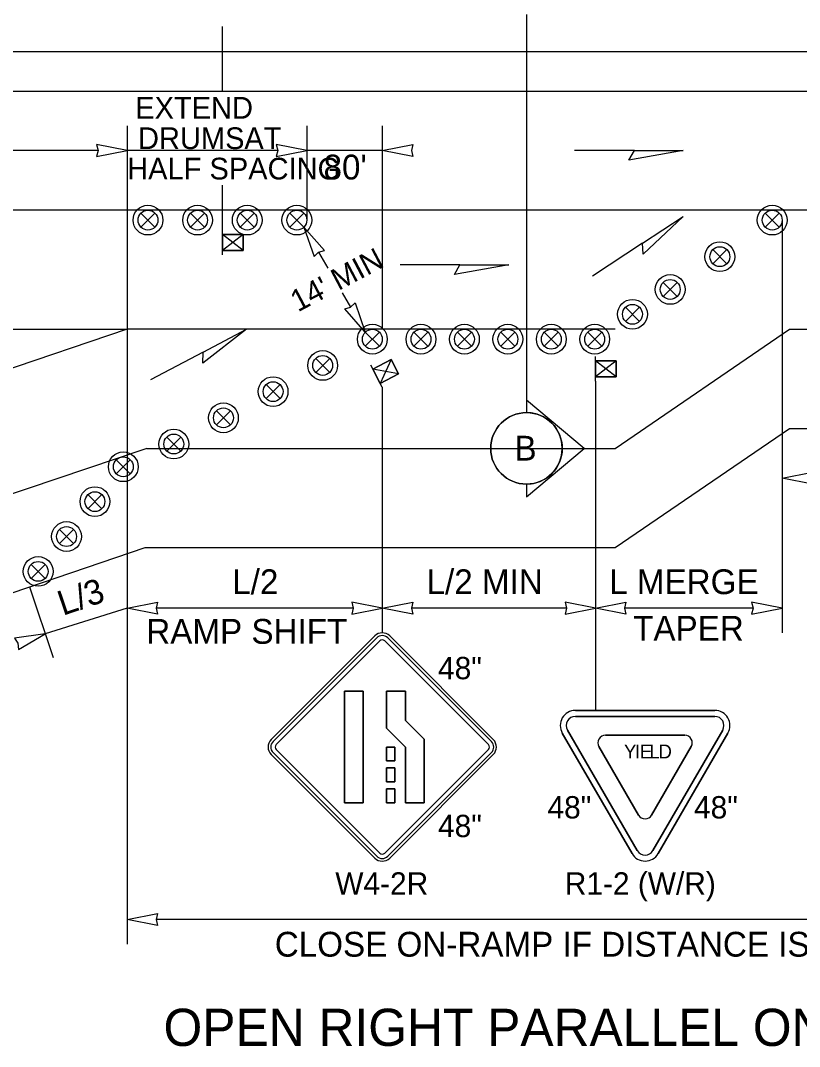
# Model space of a CAD drawing. Extents: x 99958 to 100136, y 99935 to 100013.
# Drawn here: x 100090.259 to 100092.769, y 100004.799 to 100008.106 of the extents above; entities that cross this region are included whole.
import ezdxf

# ---------------------------------------------------------------- set-up
doc = ezdxf.new("R2010")
doc.units = 0
for name, color, linetype in [('RD_MK_LineEdgeYellow', 7, 'Continuous'), ('RD_MK_LineLane', 7, 'Continuous'), ('SH_DE_DetailHeading2Text', 7, 'Continuous'), ('SH_GI_SectionCut', 7, 'Continuous'), ('TR_SN_ConstructionSigns', 7, 'Continuous'), ('TR_WZ_PortableSignMount5ftMinBlk-Org', 7, 'Continuous'), ('TR_WZ_PortableSignMount5ftMinRed-Wht', 7, 'Continuous'), ('TR_WZ_TrafficSafetyDrum', 7, 'Continuous'), ('TR_WZ_WorkZoneDetails', 7, 'Continuous'), ('TR_WZ_WorkZoneTextCurrent', 7, 'Continuous')]:
    doc.layers.add(name, color=color, linetype=linetype)

msp = doc.modelspace()

# ---------------------------------------------------------------- linework, layer by layer
at = {"layer": 'RD_MK_LineEdgeYellow'}
for p, q in [((100088.195, 100007.8789), (100095.43, 100007.8789)), ((100092.1758, 100006.7269), (100092.7368, 100007.1109)), ((100092.7368, 100007.1109), (100095.43, 100007.1109)), ((100090.6655, 100006.7269), (100088.195, 100005.8927)), ((100090.6655, 100006.7269), (100092.1758, 100006.7269))]:
    msp.add_line(p, q, dxfattribs=at)
at = {"layer": 'RD_MK_LineLane'}
for points in [[(100095.43, 100007.4949), (100088.195, 100007.4949)], [(100092.1758, 100007.1109), (100090.6024, 100007.1109)]]:
    msp.add_lwpolyline(points, dxfattribs=at)
at = {"layer": 'SH_GI_SectionCut'}
for p, q in [((100091.8894, 100008.1259), (100091.8894, 100006.8828)), ((100091.8894, 100006.8828), (100091.8894, 100006.8421)), ((100092.0755, 100006.7269), (100091.8894, 100006.8828)), ((100091.8894, 100006.571), (100092.0755, 100006.7269)), ((100091.8894, 100006.6117), (100091.8894, 100006.571))]:
    msp.add_line(p, q, dxfattribs=at)
msp.add_circle((100091.8894, 100006.7269), 0.1152, dxfattribs=at)
for start, end in [(0, 269.9978), (269.9978, 90.0022), (269.9978, 0)]:
    msp.add_arc((100091.8894, 100006.7269), 0.1152, start, end, dxfattribs=at)
at = {"layer": 'TR_SN_ConstructionSigns'}
for p, q in [((100091.4008, 100006.122), (100091.0667, 100005.7879)), ((100091.7826, 100005.7879), (100091.4485, 100006.122)), ((100091.4067, 100006.1161), (100091.0726, 100005.7819)), ((100091.0826, 100005.772), (100091.4167, 100006.1061)), ((100091.4326, 100006.1061), (100091.7667, 100005.772)), ((100091.7766, 100005.7819), (100091.4425, 100006.1161)), ((100091.303, 100005.944), (100091.3634, 100005.944)), ((100091.303, 100005.584), (100091.303, 100005.944)), ((100091.3634, 100005.944), (100091.303, 100005.944)), ((100091.303, 100005.944), (100091.303, 100005.584)), ((100091.3634, 100005.944), (100091.3634, 100005.584)), ((100091.3634, 100005.584), (100091.3634, 100005.944)), ((100091.4387, 100005.944), (100091.4992, 100005.944)), ((100091.4387, 100005.8245), (100091.4387, 100005.944)), ((100091.4992, 100005.944), (100091.4387, 100005.944)), ((100091.4387, 100005.944), (100091.4387, 100005.8245)), ((100091.4992, 100005.944), (100091.4992, 100005.8496)), ((100091.4992, 100005.8496), (100091.4992, 100005.944)), ((100092.4966, 100005.8822), (100092.0469, 100005.8822)), ((100092.0469, 100005.8627), (100092.0469, 100005.8629)), ((100092.0469, 100005.8629), (100092.2718, 100005.8629)), ((100092.2718, 100005.8629), (100092.0469, 100005.8629)), ((100092.0469, 100005.8629), (100092.0469, 100005.8627)), ((100091.4992, 100005.764), (100091.4387, 100005.8245)), ((100091.4387, 100005.8245), (100091.4992, 100005.764)), ((100091.4992, 100005.8496), (100091.5596, 100005.7891)), ((100091.5596, 100005.7891), (100091.4992, 100005.8496)), ((100091.5596, 100005.7891), (100091.5596, 100005.584)), ((100091.5596, 100005.584), (100091.5596, 100005.7891)), ((100092.2296, 100005.4205), (100092.0048, 100005.8091)), ((100092.0048, 100005.8091), (100092.2296, 100005.4205)), ((100092.2465, 100005.4302), (100092.0216, 100005.8189)), ((100092.0216, 100005.8189), (100092.2465, 100005.4302)), ((100092.2718, 100005.802), (100092.144, 100005.802)), ((100092.144, 100005.802), (100092.2718, 100005.802)), ((100092.3995, 100005.802), (100092.2718, 100005.802)), ((100092.2718, 100005.802), (100092.3995, 100005.802)), ((100092.5219, 100005.8189), (100092.2971, 100005.4303)), ((100092.2971, 100005.4303), (100092.5219, 100005.8189)), ((100092.5387, 100005.8091), (100092.3139, 100005.4205)), ((100092.3139, 100005.4205), (100092.5387, 100005.8091)), ((100091.4167, 100005.422), (100091.0826, 100005.7561)), ((100091.7667, 100005.7561), (100091.4326, 100005.422)), ((100091.4387, 100005.764), (100091.4654, 100005.764)), ((100091.4387, 100005.719), (100091.4387, 100005.764)), ((100091.4654, 100005.764), (100091.4387, 100005.764)), ((100091.4387, 100005.764), (100091.4387, 100005.719)), ((100091.4654, 100005.764), (100091.4654, 100005.719)), ((100091.4654, 100005.719), (100091.4654, 100005.764)), ((100091.4992, 100005.584), (100091.4992, 100005.764)), ((100091.4992, 100005.764), (100091.4992, 100005.584)), ((100092.1229, 100005.7654), (100092.2507, 100005.5445)), ((100092.2507, 100005.5445), (100092.1229, 100005.7654)), ((100092.2928, 100005.5445), (100092.4206, 100005.7654)), ((100092.4206, 100005.7654), (100092.2928, 100005.5445)), ((100091.0667, 100005.7402), (100091.4008, 100005.4061)), ((100091.0726, 100005.7462), (100091.4067, 100005.412)), ((100091.4425, 100005.412), (100091.7766, 100005.7462)), ((100091.4485, 100005.4061), (100091.7826, 100005.7402)), ((100091.4654, 100005.719), (100091.4387, 100005.719)), ((100091.4387, 100005.719), (100091.4654, 100005.719)), ((100091.4387, 100005.6965), (100091.4654, 100005.6965)), ((100091.4387, 100005.6515), (100091.4387, 100005.6965)), ((100091.4654, 100005.6965), (100091.4387, 100005.6965)), ((100091.4387, 100005.6965), (100091.4387, 100005.6515)), ((100091.4654, 100005.6965), (100091.4654, 100005.6515)), ((100091.4654, 100005.6515), (100091.4654, 100005.6965)), ((100091.4654, 100005.6515), (100091.4387, 100005.6515)), ((100091.4387, 100005.6515), (100091.4654, 100005.6515)), ((100091.4387, 100005.629), (100091.4654, 100005.629)), ((100091.4387, 100005.584), (100091.4387, 100005.629)), ((100091.4654, 100005.629), (100091.4387, 100005.629)), ((100091.4387, 100005.629), (100091.4387, 100005.584)), ((100091.4654, 100005.629), (100091.4654, 100005.584)), ((100091.4654, 100005.584), (100091.4654, 100005.629)), ((100091.3634, 100005.584), (100091.303, 100005.584)), ((100091.303, 100005.584), (100091.3634, 100005.584)), ((100091.4654, 100005.584), (100091.4387, 100005.584)), ((100091.4387, 100005.584), (100091.4654, 100005.584)), ((100091.5596, 100005.584), (100091.4992, 100005.584)), ((100091.4992, 100005.584), (100091.5596, 100005.584))]:
    msp.add_line(p, q, dxfattribs=at)
for points in [[(100092.0469, 100005.8822), (100092.4966, 100005.8822)], [(100092.2718, 100005.8629), (100092.4966, 100005.8629), (100092.4966, 100005.8627)], [(100092.4966, 100005.8627), (100092.4966, 100005.8629), (100092.2718, 100005.8629)]]:
    msp.add_lwpolyline(points, dxfattribs=at)
for centre, radius, start, end in [((100091.4246, 100006.0982), 0.0338, 45, 135), ((100091.4246, 100006.0982), 0.0253, 45, 135), ((100091.4246, 100006.0982), 0.0113, 45, 135), ((100092.0469, 100005.8335), 0.0487, 90, 210.0517), ((100092.0469, 100005.8335), 0.0487, 90, 210.0517), ((100092.0469, 100005.8335), 0.0292, 90, 210.0517), ((100092.0469, 100005.8335), 0.0292, 90, 210.0517), ((100092.4966, 100005.8335), 0.0487, 329.9522, 90), ((100092.4966, 100005.8335), 0.0487, 329.9522, 90), ((100092.4966, 100005.8335), 0.0292, 329.9522, 90), ((100092.4966, 100005.8335), 0.0292, 329.9522, 90), ((100092.144, 100005.7776), 0.0244, 90, 210.0513), ((100092.144, 100005.7776), 0.0244, 90, 210.0513), ((100092.3995, 100005.7776), 0.0244, 329.9514, 90), ((100092.3995, 100005.7776), 0.0244, 329.9514, 90), ((100091.0905, 100005.764), 0.0338, 135, 225), ((100091.0905, 100005.764), 0.0253, 135, 225), ((100091.0905, 100005.764), 0.0113, 135, 225), ((100091.7587, 100005.764), 0.0113, 315, 45), ((100091.7587, 100005.764), 0.0253, 315, 45), ((100091.7587, 100005.764), 0.0338, 315, 45), ((100092.2718, 100005.5567), 0.0244, 210.0519, 329.9525), ((100092.2718, 100005.5567), 0.0244, 210.0519, 329.9525), ((100092.2718, 100005.4449), 0.0292, 210.0518, 329.9516), ((100092.2718, 100005.4449), 0.0292, 210.0518, 329.9516), ((100091.4246, 100005.4299), 0.0338, 225, 315), ((100091.4246, 100005.4299), 0.0253, 225, 315), ((100091.4246, 100005.4299), 0.0113, 225, 315), ((100092.2718, 100005.4449), 0.0487, 210.0518, 329.9516), ((100092.2718, 100005.4449), 0.0487, 210.0518, 329.9516)]:
    msp.add_arc(centre, radius, start, end, dxfattribs=at)
at = {"layer": 'TR_WZ_PortableSignMount5ftMinBlk-Org'}
for p, q in [((100090.9094, 100007.3509), (100090.9094, 100007.4309)), ((100090.9761, 100007.4169), (100090.9094, 100007.3649)), ((100090.9761, 100007.3649), (100090.9094, 100007.4169)), ((100090.9427, 100007.3909), (100090.9427, 100007.3909)), ((100090.9428, 100007.391), (100090.9428, 100007.391)), ((100091.4528, 100007.0137), (100091.4181, 100006.9365)), ((100091.4246, 100006.9242), (100091.3873, 100006.9949)), ((100091.4771, 100006.9677), (100091.3938, 100006.9825)), ((100091.4354, 100006.9751), (100091.4354, 100006.9751)), ((100091.4355, 100006.9752), (100091.4355, 100006.9752))]:
    msp.add_line(p, q, dxfattribs=at)
for points in [[(100090.9761, 100007.4169), (100090.9761, 100007.3649), (100090.9094, 100007.3649), (100090.9094, 100007.4169)], [(100090.9094, 100007.3649), (100090.9761, 100007.3649), (100090.9761, 100007.4169), (100090.9094, 100007.4169)], [(100091.4528, 100007.0137), (100091.4771, 100006.9677), (100091.4181, 100006.9365), (100091.3938, 100006.9825)], [(100091.4181, 100006.9365), (100091.4771, 100006.9677), (100091.4528, 100007.0137), (100091.3938, 100006.9825)]]:
    msp.add_lwpolyline(points, close=True, dxfattribs=at)
at = {"layer": 'TR_WZ_PortableSignMount5ftMinRed-Wht'}
for p, q in [((100092.1119, 100006.9432), (100092.1119, 100007.0232)), ((100092.1786, 100007.0092), (100092.1119, 100006.9572)), ((100092.1786, 100006.9572), (100092.1119, 100007.0092)), ((100092.1452, 100006.9832), (100092.1452, 100006.9832)), ((100092.1453, 100006.9832), (100092.1453, 100006.9832))]:
    msp.add_line(p, q, dxfattribs=at)
for points in [[(100092.1786, 100007.0092), (100092.1786, 100006.9572), (100092.1119, 100006.9572), (100092.1119, 100007.0092)], [(100092.1119, 100006.9572), (100092.1786, 100006.9572), (100092.1786, 100007.0092), (100092.1119, 100007.0092)]]:
    msp.add_lwpolyline(points, close=True, dxfattribs=at)
at = {"layer": 'TR_WZ_TrafficSafetyDrum'}
for p, q in [((100090.6468, 100007.4855), (100090.692, 100007.4403)), ((100090.692, 100007.4855), (100090.6468, 100007.4403)), ((100090.8068, 100007.4855), (100090.852, 100007.4403)), ((100090.852, 100007.4855), (100090.8068, 100007.4403)), ((100090.9668, 100007.4855), (100091.012, 100007.4403)), ((100091.012, 100007.4855), (100090.9668, 100007.4403)), ((100091.1268, 100007.4855), (100091.172, 100007.4403)), ((100091.172, 100007.4855), (100091.1268, 100007.4403)), ((100092.6589, 100007.4855), (100092.7042, 100007.4403)), ((100092.7042, 100007.4855), (100092.6589, 100007.4403)), ((100092.49, 100007.3676), (100092.5353, 100007.3223)), ((100092.5353, 100007.3676), (100092.49, 100007.3223)), ((100092.33, 100007.262), (100092.3753, 100007.2168)), ((100092.3753, 100007.262), (100092.33, 100007.2168)), ((100092.2084, 100007.1818), (100092.2537, 100007.1365)), ((100092.2537, 100007.1818), (100092.2084, 100007.1365)), ((100091.37, 100007.1015), (100091.4153, 100007.0563)), ((100091.4153, 100007.1015), (100091.37, 100007.0563)), ((100091.5268, 100007.0563), (100091.572, 100007.1015)), ((100091.572, 100007.0563), (100091.5268, 100007.1015)), ((100091.6668, 100007.0563), (100091.712, 100007.1015)), ((100091.712, 100007.0563), (100091.6668, 100007.1015)), ((100091.8068, 100007.0563), (100091.852, 100007.1015)), ((100091.852, 100007.0563), (100091.8068, 100007.1015)), ((100091.9468, 100007.0563), (100091.992, 100007.1015)), ((100091.992, 100007.0563), (100091.9468, 100007.1015)), ((100092.0868, 100007.1015), (100092.132, 100007.0563)), ((100092.132, 100007.1015), (100092.0868, 100007.0563)), ((100091.21, 100007.017), (100091.2553, 100006.9718)), ((100091.2553, 100007.017), (100091.21, 100006.9718)), ((100091.05, 100006.9325), (100091.0953, 100006.8873)), ((100091.0953, 100006.9325), (100091.05, 100006.8873)), ((100090.89, 100006.848), (100090.9353, 100006.8028)), ((100090.9353, 100006.848), (100090.89, 100006.8028)), ((100090.73, 100006.7635), (100090.7753, 100006.7183)), ((100090.7753, 100006.7635), (100090.73, 100006.7183)), ((100090.5673, 100006.6902), (100090.6125, 100006.645)), ((100090.6125, 100006.6902), (100090.5673, 100006.645)), ((100090.4758, 100006.5778), (100090.5211, 100006.5325)), ((100090.5211, 100006.5778), (100090.4758, 100006.5325)), ((100090.3844, 100006.4653), (100090.4296, 100006.4201)), ((100090.4296, 100006.4653), (100090.3844, 100006.4201)), ((100090.2929, 100006.3529), (100090.3382, 100006.3076)), ((100090.3382, 100006.3529), (100090.2929, 100006.3076))]:
    msp.add_line(p, q, dxfattribs=at)
for centre, radius in [((100090.6694, 100007.4629), 0.048), ((100090.6694, 100007.4629), 0.048), ((100090.8294, 100007.4629), 0.048), ((100090.8294, 100007.4629), 0.048), ((100090.9894, 100007.4629), 0.048), ((100090.9894, 100007.4629), 0.048), ((100091.1494, 100007.4629), 0.048), ((100091.1494, 100007.4629), 0.048), ((100092.6815, 100007.4629), 0.048), ((100092.6815, 100007.4629), 0.048), ((100090.6694, 100007.4629), 0.032), ((100090.8294, 100007.4629), 0.032), ((100090.9894, 100007.4629), 0.032), ((100091.1494, 100007.4629), 0.032), ((100092.6815, 100007.4629), 0.032), ((100092.5127, 100007.345), 0.048), ((100092.5127, 100007.345), 0.048), ((100092.5127, 100007.345), 0.032), ((100092.3527, 100007.2394), 0.048), ((100092.3527, 100007.2394), 0.048), ((100092.3527, 100007.2394), 0.032), ((100092.231, 100007.1592), 0.048), ((100092.231, 100007.1592), 0.048), ((100092.231, 100007.1592), 0.032), ((100091.3927, 100007.0789), 0.048), ((100091.3927, 100007.0789), 0.048), ((100091.5494, 100007.0789), 0.048), ((100091.5494, 100007.0789), 0.048), ((100091.6894, 100007.0789), 0.048), ((100091.6894, 100007.0789), 0.048), ((100091.8294, 100007.0789), 0.048), ((100091.8294, 100007.0789), 0.048), ((100091.9694, 100007.0789), 0.048), ((100091.9694, 100007.0789), 0.048), ((100092.1094, 100007.0789), 0.048), ((100092.1094, 100007.0789), 0.048), ((100091.3927, 100007.0789), 0.032), ((100091.5494, 100007.0789), 0.032), ((100091.6894, 100007.0789), 0.032), ((100091.8294, 100007.0789), 0.032), ((100091.9694, 100007.0789), 0.032), ((100092.1094, 100007.0789), 0.032), ((100091.2327, 100006.9944), 0.048), ((100091.2327, 100006.9944), 0.048), ((100091.2327, 100006.9944), 0.032), ((100091.0727, 100006.9099), 0.048), ((100091.0727, 100006.9099), 0.048), ((100091.0727, 100006.9099), 0.032), ((100090.9127, 100006.8254), 0.048), ((100090.9127, 100006.8254), 0.048), ((100090.9127, 100006.8254), 0.032), ((100090.7527, 100006.7409), 0.048), ((100090.7527, 100006.7409), 0.048), ((100090.7527, 100006.7409), 0.032), ((100090.5899, 100006.6676), 0.048), ((100090.5899, 100006.6676), 0.048), ((100090.5899, 100006.6676), 0.032), ((100090.4985, 100006.5552), 0.048), ((100090.4985, 100006.5552), 0.048), ((100090.4985, 100006.5552), 0.032), ((100090.407, 100006.4427), 0.048), ((100090.407, 100006.4427), 0.048), ((100090.407, 100006.4427), 0.032), ((100090.3156, 100006.3303), 0.048), ((100090.3156, 100006.3303), 0.048), ((100090.3156, 100006.3303), 0.032)]:
    msp.add_circle(centre, radius, dxfattribs=at)
at = {"layer": 'TR_WZ_WorkZoneDetails'}
for p, q in [((100090.9094, 100007.8789), (100090.9094, 100008.0869)), ((100088.195, 100008.0069), (100095.43, 100008.0069)), ((100090.6024, 100007.7669), (100090.6024, 100005.1282)), ((100091.1814, 100007.7669), (100091.1814, 100007.4629)), ((100091.4246, 100007.7669), (100091.4246, 100007.1109)), ((100090.5087, 100007.6869), (100088.2887, 100007.6869)), ((100091.0876, 100007.6869), (100090.6024, 100007.6869)), ((100091.4246, 100007.6869), (100091.1814, 100007.6869)), ((100092.2374, 100007.6869), (100092.0446, 100007.6869)), ((100090.9094, 100007.4309), (100090.9094, 100007.5759)), ((100092.7135, 100007.4629), (100092.7135, 100006.1319)), ((100092.2634, 100007.3883), (100092.1024, 100007.2821)), ((100091.2193, 100007.3594), (100091.2495, 100007.3076)), ((100091.6748, 100007.3183), (100091.4819, 100007.3183)), ((100091.2958, 100007.2286), (100091.3227, 100007.1825)), ((100089.2533, 100007.1109), (100090.6024, 100007.1109)), ((100090.6024, 100007.1109), (100089.2943, 100006.6692)), ((100090.8477, 100007.0375), (100090.6772, 100006.9474)), ((100091.4246, 100006.9242), (100091.4246, 100006.1319)), ((100092.1119, 100006.9432), (100092.1119, 100005.8822)), ((100092.1758, 100006.4069), (100092.7368, 100006.7909)), ((100092.7368, 100006.7909), (100095.43, 100006.7909)), ((100088.195, 100005.5689), (100090.6601, 100006.4069)), ((100090.6601, 100006.4069), (100092.1758, 100006.4069)), ((100090.2871, 100006.2801), (100090.3643, 100006.0529)), ((100090.6024, 100006.2119), (100090.3386, 100006.1286)), ((100091.3309, 100006.2119), (100090.6962, 100006.2119)), ((100092.0181, 100006.2119), (100091.5184, 100006.2119)), ((100092.6198, 100006.2119), (100092.2056, 100006.2119)), ((100094.3691, 100005.2082), (100090.6962, 100005.2082))]:
    msp.add_line(p, q, dxfattribs=at)
for points in [[(100090.6024, 100007.6869), (100090.5041, 100007.7062), (100090.5087, 100007.6869), (100090.5041, 100007.6676)], [(100091.1814, 100007.6869), (100091.0831, 100007.7062), (100091.0876, 100007.6869), (100091.0831, 100007.6676)], [(100091.4246, 100007.6869), (100091.5229, 100007.7062), (100091.5184, 100007.6869), (100091.5229, 100007.6676)], [(100092.3947, 100007.6869), (100092.2196, 100007.6561), (100092.2374, 100007.6869)], [(100092.3947, 100007.4749), (100092.2655, 100007.3527), (100092.2634, 100007.3883)], [(100091.172, 100007.4403), (100091.2052, 100007.3458), (100091.2195, 100007.3595), (100091.2385, 100007.3654)], [(100091.8321, 100007.3183), (100091.657, 100007.2875), (100091.6748, 100007.3183)], [(100091.37, 100007.1015), (100091.3036, 100007.1765), (100091.3225, 100007.1823), (100091.3368, 100007.196)], [(100090.9868, 100007.1109), (100090.8464, 100007.0019), (100090.8477, 100007.0375)], [(100092.7135, 100006.6309), (100092.8118, 100006.6502), (100092.8072, 100006.6309), (100092.8118, 100006.6116)], [(100090.6024, 100006.2119), (100090.7007, 100006.2312), (100090.6962, 100006.2119), (100090.7007, 100006.1926)], [(100091.4246, 100006.2119), (100091.3263, 100006.2312), (100091.3309, 100006.2119), (100091.3263, 100006.1926)], [(100091.4246, 100006.2119), (100091.5229, 100006.2312), (100091.5184, 100006.2119), (100091.5229, 100006.1926)], [(100092.1119, 100006.2119), (100092.0136, 100006.2312), (100092.0181, 100006.2119), (100092.0136, 100006.1926)], [(100092.1119, 100006.2119), (100092.2102, 100006.2312), (100092.2056, 100006.2119), (100092.2102, 100006.1926)], [(100092.7135, 100006.2119), (100092.6152, 100006.2312), (100092.6198, 100006.2119), (100092.6152, 100006.1926)], [(100090.3386, 100006.1286), (100090.2393, 100006.1152), (100090.2498, 100006.0985), (100090.2517, 100006.0787)], [(100090.6024, 100005.2082), (100090.7007, 100005.2275), (100090.6962, 100005.2082), (100090.7007, 100005.1889)]]:
    msp.add_lwpolyline(points, close=True, dxfattribs=at)

# ---------------------------------------------------------------- texts
at = {"layer": 'SH_DE_DetailHeading2Text'}
msp.add_text('OPEN RIGHT PARALLEL ON-RAMP DETAIL', height=0.12, rotation=360, dxfattribs=at).set_placement((100090.7196, 100004.8003))
at = {"layer": 'SH_GI_SectionCut'}
msp.add_text('B', height=0.08, rotation=359.99, dxfattribs=at).set_placement((100091.8507, 100006.6876))
at = {"layer": 'TR_SN_ConstructionSigns'}
for s, p in [('48"', (100091.6044, 100005.9826)), ('48"', (100092.4295, 100005.5337)), ('48"', (100091.6044, 100005.4735)), ('W4-2R', (100091.2732, 100005.2882)), ('R1-2 (W/R)', (100092.013, 100005.2882))]:
    msp.add_text(s, height=0.072, rotation=360, dxfattribs=at).set_placement(p)
for s, height, p in [('Y', 0.045, (100092.2036, 100005.7271)), ('I', 0.045, (100092.2387, 100005.7271)), ('E', 0.045, (100092.2549, 100005.7271)), ('L', 0.045, (100092.2855, 100005.7271)), ('D', 0.045, (100092.3147, 100005.7271)), ('48"', 0.072, (100091.9571, 100005.5337))]:
    msp.add_text(s, height=height, dxfattribs=at).set_placement(p)
at = {"layer": 'TR_WZ_WorkZoneTextCurrent'}
for s, height, p in [(' EXTEND', 0.07, (100090.6024, 100007.7899)), ('DRUMS', 0.07, (100090.6374, 100007.6919)), ('AT', 0.07, (100090.9802, 100007.6919)), ("80'", 0.08, (100091.2353, 100007.5939)), ('HALF SPACING', 0.07, (100090.6024, 100007.5939)), ('L/2', 0.08, (100090.9411, 100006.2569)), ('L/2 MIN', 0.08, (100091.5674, 100006.2569)), ('L MERGE', 0.08, (100092.1561, 100006.2569)), ('TAPER', 0.08, (100092.2332, 100006.1069)), ('RAMP SHIFT', 0.08, (100090.6641, 100006.0969)), ('CLOSE ON-RAMP IF DISTANCE IS NOT AVAILABLE', 0.08, (100091.0782, 100005.0882))]:
    msp.add_text(s, height=height, dxfattribs=at).set_placement(p)
for s, height, rotation, p in [("14' MIN", 0.07, 27.8392, (100091.1526, 100007.1652)), ('L/3', 0.08, 18.775, (100090.3951, 100006.1869))]:
    msp.add_text(s, height=height, rotation=rotation, dxfattribs=at).set_placement(p)

doc.saveas('drawing.dxf')
